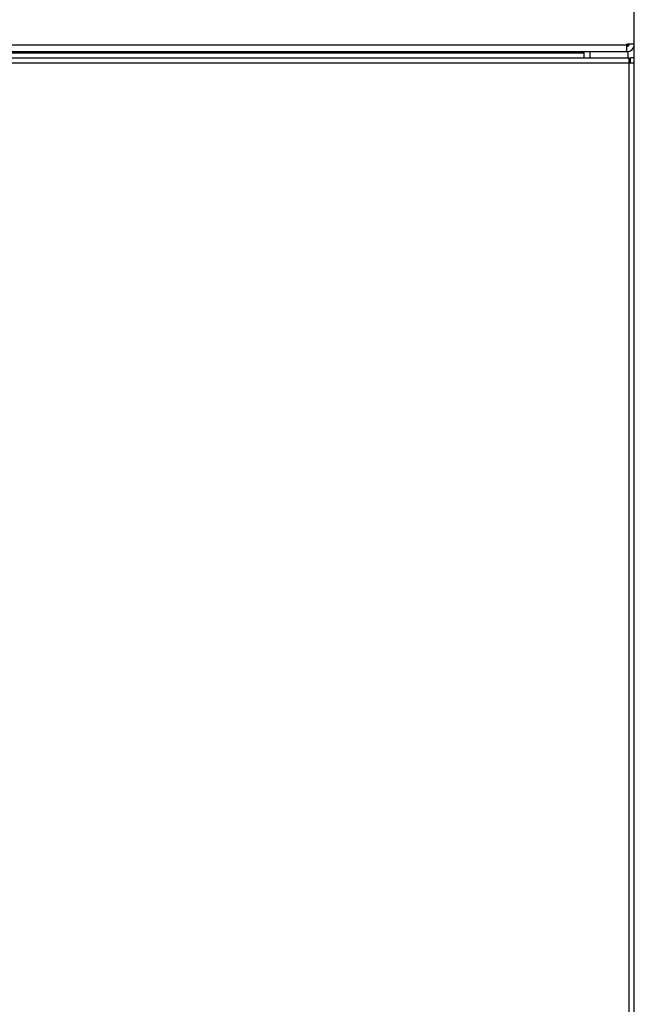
# Model space of a CAD drawing. Header units: millimetres. Extents: x 1117 to 38156, y -1945 to 7303.
# Tile 777 of 831: x 29266 to 29509, y 5582 to 5971. Entities that reach past the tile are written whole.
import ezdxf

# ---------------------------------------------------------------- set-up
doc = ezdxf.new("R2010")
doc.units = ezdxf.units.MM

msp = doc.modelspace()

# ---------------------------------------------------------------- linework, layer by layer
at = {"color": 7, "linetype": 'Continuous'}
for p, q in [((29509.016, 5956.338), (29509.016, 6048.838)), ((29506.016, 5958.838), (29506.016, 5961.838)), ((29509.016, 5961.838), (29506.016, 5961.838)), ((29506.516, 5961.838), (29506.516, 5960.838)), ((29506.016, 5961.338), (28709.016, 5961.338)), ((28711.516, 5958.838), (29506.016, 5958.838)), ((28729.016, 5958.338), (29489.016, 5958.338)), ((29489.016, 5958.79), (29489.016, 5956.338)), ((29491.516, 5956.338), (29491.516, 5958.828)), ((29506.516, 5958.838), (29506.516, 5956.338)), ((28709.016, 5956.338), (29507.016, 5956.338)), ((29509.016, 5954.338), (28711.016, 5954.338)), ((29507.016, 4856.338), (29507.016, 5956.338)), ((29507.516, 5954.338), (29507.516, 5956.338)), ((29509.016, 5956.338), (29507.516, 5956.338)), ((29509.016, 4856.338), (29509.016, 5956.338))]:
    msp.add_line(p, q, dxfattribs=at)
for radius, start in [(3, 270), (1, 277.92432)]:
    msp.add_arc((29506.016, 5961.838), radius, start, 0, dxfattribs=at)

doc.saveas('drawing.dxf')
